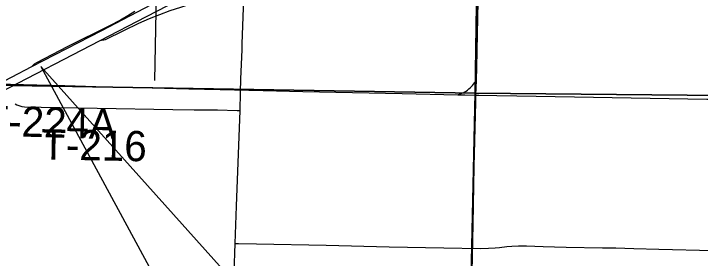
# Model space of a CAD drawing. Extents: x 2.4 to 73.1, y 4.5 to 25.6.
# Drawn here: x 43.111 to 43.756, y 20.46 to 20.69 of the extents above; entities that cross this region are included whole.
import ezdxf

# ---------------------------------------------------------------- set-up
doc = ezdxf.new("R2010")
doc.units = 0
for name, color, linetype in [('GM_X_County_Road', 7, 'Continuous'), ('GM_X_Interchange_Ramps', 7, 'Continuous'), ('GM_X_Minor_River', 7, 'Continuous'), ('GM_X_Section', 7, 'Continuous'), ('GM_X_Township_Road', 7, 'Continuous'), ('GM_X_Township_Road_Text', 7, 'Continuous'), ('GM_X_US_Route', 7, 'Continuous'), ('SH_Text', 7, 'Continuous')]:
    doc.layers.add(name, color=color, linetype=linetype)

msp = doc.modelspace()

# ---------------------------------------------------------------- linework, layer by layer
at = {"layer": 'GM_X_County_Road'}
msp.add_line((43.54544, 20.61324), (43.54585, 20.62685), dxfattribs=at)
for points in [[(43.54585, 20.62685), (43.54623, 20.63937), (43.54802, 20.73261), (43.54909, 20.79633), (43.54956, 20.82585), (43.54983, 20.84761), (43.54972, 20.86356)], [(43.53871, 20.23468), (43.53909, 20.25397), (43.53975, 20.29438), (43.54021, 20.34256), (43.54095, 20.39229), (43.54187, 20.44668), (43.54271, 20.49175), (43.54391, 20.54614), (43.54525, 20.60675), (43.54544, 20.61324)]]:
    msp.add_lwpolyline(points, dxfattribs=at)
at = {"layer": 'GM_X_Interchange_Ramps'}
for points in [[(43.19202, 20.66461), (43.19339, 20.6648), (43.19534, 20.66507), (43.19705, 20.66565), (43.21439, 20.67413), (43.22838, 20.68085), (43.23834, 20.68521), (43.24813, 20.68915), (43.25775, 20.69269), (43.26777, 20.69601), (43.2755, 20.69834), (43.28239, 20.70019), (43.28938, 20.70166), (43.29522, 20.70244), (43.29707, 20.70258)], [(43.22475, 20.69197), (43.21819, 20.68781), (43.21118, 20.68378), (43.20016, 20.67801), (43.16152, 20.65882), (43.13214, 20.6437), (43.12992, 20.64238), (43.12869, 20.64099), (43.12783, 20.64)]]:
    msp.add_lwpolyline(points, dxfattribs=at)
at = {"layer": 'GM_X_Minor_River'}
msp.add_lwpolyline([(43.26292, 21.02093), (43.2613, 20.80479), (43.26739, 20.78832), (43.26981, 20.76908), (43.24578, 20.75709), (43.24323, 20.62702)], dxfattribs=at)
at = {"layer": 'GM_X_Section'}
for points in [[(43.05029, 21.12615), (43.5524, 21.1137), (43.54477, 20.61508), (43.03309, 20.62339)], [(43.5524, 21.1137), (44.05262, 21.10982), (44.04288, 20.6103), (43.54477, 20.61508)], [(43.03309, 20.62339), (43.54477, 20.61508), (43.53362, 20.112), (43.01389, 20.12428)], [(43.54477, 20.61508), (44.04288, 20.6103), (44.03361, 20.1068), (43.53362, 20.112)]]:
    msp.add_lwpolyline(points, close=True, dxfattribs=at)
at = {"layer": 'GM_X_Township_Road'}
msp.add_line((43.56757, 20.47002), (43.57461, 20.47082), dxfattribs=at)
for points in [[(43.52845, 20.61358), (43.53206, 20.61495), (43.53355, 20.61552), (43.53498, 20.61623), (43.53634, 20.61706), (43.53765, 20.61799), (43.5389, 20.61899), (43.54008, 20.62006), (43.54227, 20.6224), (43.54327, 20.62364), (43.54585, 20.62685)], [(43.08371, 20.62412), (43.10759, 20.62352), (43.13246, 20.62288), (43.15887, 20.62213), (43.19773, 20.62116), (43.21794, 20.62061), (43.27544, 20.619), (43.30498, 20.61838), (43.34539, 20.61747), (43.3827, 20.61677), (43.47596, 20.61478), (43.52845, 20.61358)], [(43.52845, 20.61358), (43.53503, 20.61343), (43.54544, 20.61324)], [(43.54544, 20.61324), (43.54804, 20.61319), (43.56514, 20.61284), (43.58379, 20.6125), (43.63819, 20.61155), (43.76255, 20.6094), (43.80138, 20.60928), (43.82004, 20.6094), (43.86978, 20.60946), (43.89465, 20.60935), (43.93973, 20.60929), (43.9988, 20.60911), (44.04233, 20.60895), (44.0442, 20.60894)], [(43.11195, 20.6049), (43.11367, 20.60398), (43.11631, 20.6031), (43.11849, 20.60259), (43.12077, 20.60222), (43.13648, 20.60184), (43.18914, 20.60083), (43.26042, 20.5997), (43.28055, 20.59944), (43.30225, 20.59926), (43.32077, 20.59877), (43.32367, 20.5987)], [(43.31906, 20.47371), (43.322, 20.47364), (43.33914, 20.47324), (43.4046, 20.47213), (43.46382, 20.47067), (43.51525, 20.46955), (43.54954, 20.4691), (43.55733, 20.4692), (43.56355, 20.46956), (43.56757, 20.47002)], [(43.57461, 20.47082), (43.57912, 20.47117), (43.58533, 20.47145), (43.5931, 20.47144), (43.60863, 20.47095), (43.61949, 20.4706), (43.63036, 20.47034), (43.66453, 20.46964), (43.67696, 20.46954), (43.69404, 20.46909), (43.71734, 20.46852), (43.7686, 20.46713)]]:
    msp.add_lwpolyline(points, dxfattribs=at)
at = {"layer": 'GM_X_US_Route'}
msp.add_line((43.32367, 20.5987), (43.32411, 20.61561), dxfattribs=at)
for points in [[(43.07171, 20.60229), (43.09732, 20.61561), (43.19202, 20.66461), (43.23564, 20.68718), (43.26548, 20.70255), (43.28242, 20.71103), (43.294, 20.71633), (43.30344, 20.72031), (43.31299, 20.72401), (43.32412, 20.72792), (43.32455, 20.72806)], [(43.32566, 20.6614), (43.32621, 20.67854), (43.32681, 20.6953), (43.32706, 20.70234), (43.32751, 20.71518), (43.32773, 20.72166)], [(43.08913, 20.61996), (43.12783, 20.64), (43.19347, 20.674), (43.24698, 20.7018)], [(43.32411, 20.61561), (43.32445, 20.62854), (43.32548, 20.65586), (43.32566, 20.6614)], [(43.29715, 19.85263), (43.30019, 19.94789), (43.30467, 20.07219), (43.30548, 20.09535), (43.30716, 20.14366), (43.30981, 20.21824), (43.3139, 20.32856), (43.31708, 20.41868), (43.31906, 20.47371), (43.32033, 20.50879), (43.32367, 20.5987)]]:
    msp.add_lwpolyline(points, dxfattribs=at)
at = {"layer": 'SH_Text'}
msp.add_lwpolyline([(43.56201, 20.16526), (43.13609, 20.64023), (43.56201, 19.85318)], close=True, dxfattribs=at)

# ---------------------------------------------------------------- texts
at = {"layer": 'GM_X_Township_Road_Text'}
for s, rotation, p in [('T-224A', 358.25861, (43.08197, 20.57537)), ('T-216', 358.87624, (43.13636, 20.55287))]:
    msp.add_text(s, height=0.028409, rotation=rotation, dxfattribs=at).set_placement(p)

doc.saveas('drawing.dxf')
